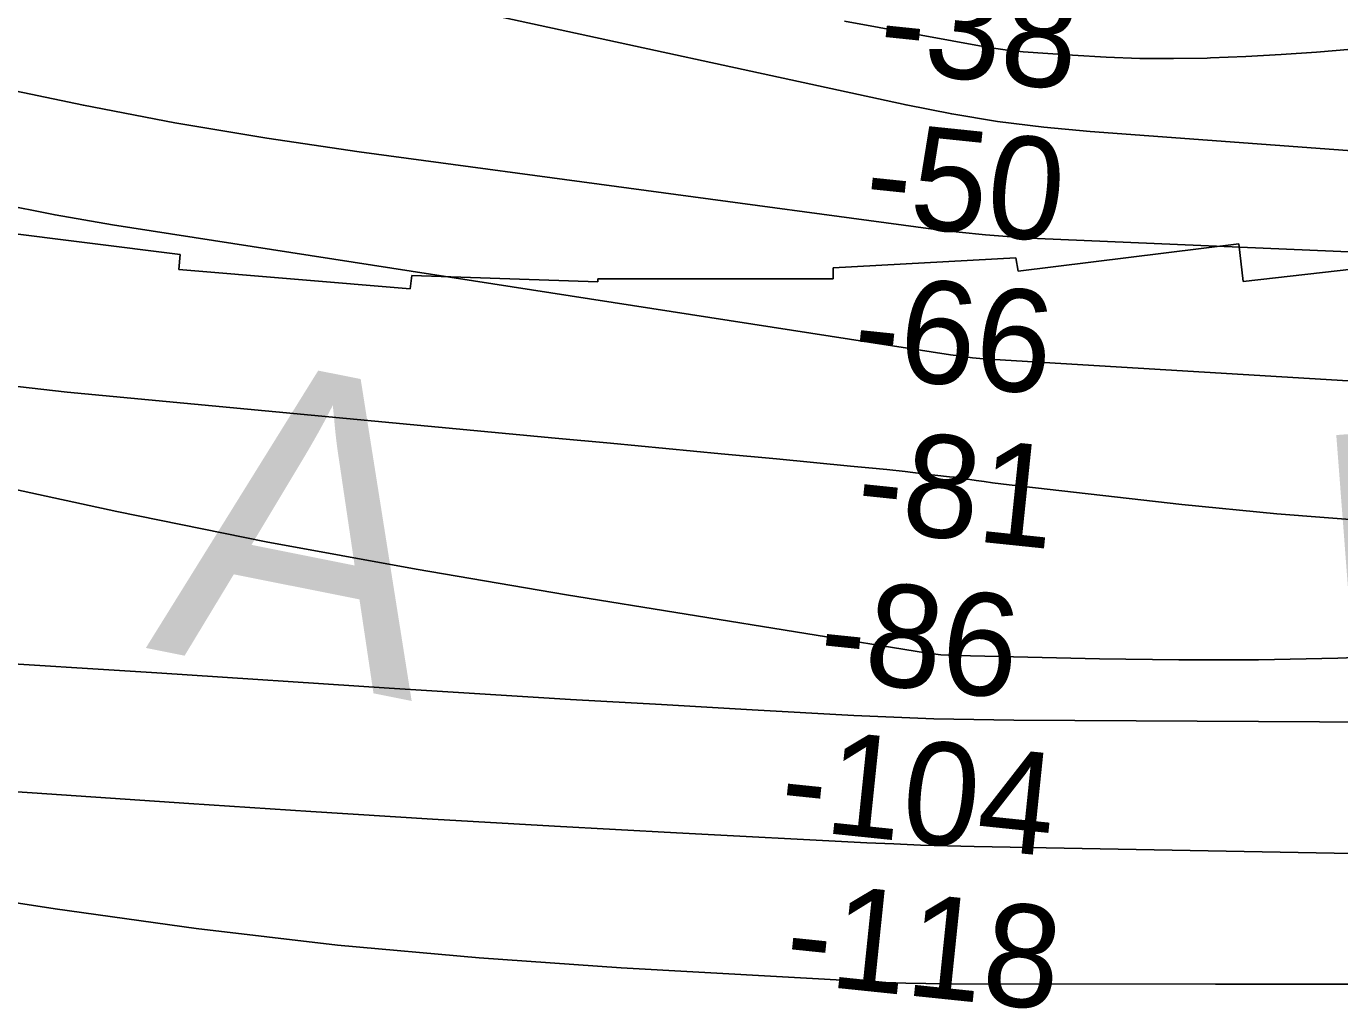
# Model space of a CAD drawing. Extents: x 3625074 to 3663148, y 511451 to 537151.
# Drawn here: x 3637503 to 3638362, y 519251 to 519895 of the extents above; entities that cross this region are included whole.
import ezdxf

# ---------------------------------------------------------------- set-up
doc = ezdxf.new("R2010")
doc.units = 0
for name, color, linetype in [('V-RIVR-IDEN', 7, 'Continuous'), ('V-RIVR-RANG', 7, 'Continuous'), ('V-RRAP-RVMT', 7, 'Continuous'), ('V-TOPO-DPTH', 7, 'Continuous'), ('V-TOPO-MAJR', 7, 'Continuous'), ('V-TOPO-MINR', 7, 'Continuous')]:
    doc.layers.add(name, color=color, linetype=linetype)

msp = doc.modelspace()

# ---------------------------------------------------------------- linework, layer by layer
at = {"layer": 'V-RRAP-RVMT'}
for p, q in [((3637450.83, 519764.54), (3637603.39, 519745.29)), ((3638151.69, 519734.56), (3638295.95, 519752.25)), ((3638295.95, 519752.25), (3638298.79, 519727.74)), ((3637603.39, 519745.29), (3637602.56, 519735.46)), ((3638030.61, 519736.63), (3638150.12, 519743.18)), ((3638150.12, 519743.18), (3638151.69, 519734.56)), ((3638298.79, 519727.74), (3638454.13, 519745.27)), ((3637602.56, 519735.46), (3637753.91, 519723.02)), ((3638030.65, 519729.51), (3638030.61, 519736.63)), ((3637753.91, 519723.02), (3637754.85, 519731.69)), ((3637754.85, 519731.69), (3637876.59, 519727.56)), ((3637876.59, 519727.56), (3637876.62, 519729.52)), ((3637876.62, 519729.52), (3638030.65, 519729.51))]:
    msp.add_line(p, q, dxfattribs=at)
at = {"layer": 'V-TOPO-DPTH'}
for points in [[(3638370.07, 519879.77), (3638346.97, 519877.85), (3638323.86, 519876.2), (3638300.72, 519874.95), (3638277.56, 519873.96), (3638275.41, 519873.89), (3638253.33, 519873.5), (3638231.25, 519873.59), (3638209.19, 519874.39), (3638187.14, 519875.68), (3638155.02, 519878.07), (3638149.05, 519878.61), (3638143.09, 519879.27), (3638137.16, 519880.13), (3638131.25, 519881.11), (3638038.12, 519898.1)], [(3638038.12, 519898.1), (3638131.25, 519881.11), (3638137.16, 519880.13), (3638143.09, 519879.27), (3638149.05, 519878.61), (3638155.02, 519878.07), (3638187.14, 519875.68), (3638209.19, 519874.39), (3638231.25, 519873.59), (3638253.33, 519873.5), (3638275.41, 519873.89), (3638277.56, 519873.96), (3638300.72, 519874.95), (3638323.86, 519876.2), (3638346.97, 519877.85), (3638370.07, 519879.77)]]:
    msp.add_lwpolyline(points, dxfattribs=at)
at = {"layer": 'V-TOPO-MAJR'}
for points in [[(3638396.71, 519811.17), (3638198.69, 519825.78), (3638168.38, 519828.66), (3638138.19, 519832.38), (3638108.19, 519837.38), (3638078.3, 519843.22), (3637510.82, 519966.61)], [(3638829.02, 519436.95), (3638148.92, 519440.74), (3638122.74, 519441.07), (3638096.56, 519441.67), (3638070.39, 519442.65), (3638044.23, 519443.89), (3637977.68, 519447.54), (3637918.26, 519450.88), (3637858.84, 519454.35), (3637799.43, 519457.99), (3637740.03, 519461.76), (3637588.03, 519471.64), (3637546.32, 519474.31), (3637504.61, 519476.93), (3637462.9, 519479.47)]]:
    msp.add_lwpolyline(points, dxfattribs=at)
at = {"layer": 'V-TOPO-MINR'}
for points in [[(3638436.39, 519658.54), (3638136.18, 519676.67), (3638128.93, 519677.21), (3638121.7, 519677.88), (3638114.49, 519678.76), (3638107.29, 519679.77), (3637559.11, 519764.77), (3637521.53, 519771.32), (3637484.15, 519778.81), (3637447.09, 519787.69), (3637410.23, 519797.5), (3637373.79, 519808.77), (3637337.72, 519821.04), (3637302.19, 519834.79), (3637267.03, 519849.55), (3637180.39, 519888.04), (3637102.42, 519923.29)], [(3638866.83, 519725.78), (3638164.39, 519755.89), (3638147.29, 519756.86), (3638130.21, 519758.14), (3638113.17, 519759.88), (3638096.16, 519761.94), (3637720.53, 519812.57), (3637660.15, 519821.5), (3637599.95, 519831.47), (3637540.04, 519842.99), (3637480.3, 519855.53), (3637369.67, 519880.27), (3637365.43, 519881.34), (3637361.24, 519882.57), (3637357.13, 519884.03), (3637353.07, 519885.65), (3637254.82, 519928.01)], [(3638370.07, 519879.77), (3638346.97, 519877.85), (3638323.86, 519876.2), (3638300.72, 519874.95), (3638277.56, 519873.96), (3638275.41, 519873.89), (3638253.33, 519873.5), (3638231.25, 519873.59), (3638209.19, 519874.39), (3638187.14, 519875.68), (3638155.02, 519878.07), (3638149.05, 519878.61), (3638143.09, 519879.27), (3638137.16, 519880.13), (3638131.25, 519881.11), (3638038.12, 519898.1)], [(3638381.99, 519268.05), (3638280.72, 519268.06), (3638104.28, 519268.27), (3638091.24, 519268.39), (3638078.2, 519268.66), (3638065.17, 519269.13), (3638052.15, 519269.75), (3637892, 519278.63), (3637799.05, 519285.16), (3637706.29, 519293.5), (3637613.81, 519304.54), (3637521.52, 519317.4), (3637220.42, 519363.86), (3637193.53, 519368.57), (3637166.81, 519374), (3637140.32, 519380.51), (3637114, 519387.74), (3637053.98, 519405.54), (3636998.14, 519423.23), (3636942.79, 519442.27), (3636888.18, 519463.33), (3636834.06, 519485.74), (3636339.33, 519701.29)], [(3638382.95, 519570.9), (3638320.86, 519575.79), (3638258.84, 519581.89), (3638145.76, 519594.7), (3638140.34, 519595.34), (3638134.93, 519596.03), (3638129.53, 519596.78), (3638124.13, 519597.58), (3638119.97, 519598.22), (3638116.65, 519598.7), (3638113.33, 519599.17), (3638110, 519599.6), (3638106.68, 519600.01), (3638089.59, 519601.99), (3638077.72, 519603.34), (3638065.84, 519604.63), (3638053.95, 519605.85), (3638042.05, 519607.01), (3637993.49, 519611.62), (3637957.31, 519615.05), (3637921.12, 519618.47), (3637884.94, 519621.89), (3637848.76, 519625.3), (3637529.5, 519655.39), (3637489.26, 519659.88)], [(3637464.3, 519598.35), (3637561.87, 519577.31), (3637659.68, 519557.48), (3637757.83, 519539.47), (3637856.22, 519522.66), (3638091.14, 519484.77), (3638096.09, 519484.07), (3638101.05, 519483.52), (3638106.02, 519483.16), (3638111.01, 519482.95), (3638204.95, 519480.78), (3638256.9, 519480.12), (3638308.86, 519480.18), (3638360.79, 519481.33), (3638412.72, 519483.2)], [(3638664.8, 519348.15), (3638122.93, 519358.1), (3638105.37, 519358.51), (3638087.81, 519359.03), (3638070.26, 519359.73), (3638052.71, 519360.55), (3637928.15, 519366.98), (3637848.34, 519371.3), (3637768.54, 519375.89), (3637688.77, 519380.88), (3637609.01, 519386.14), (3637326.72, 519405.45)]]:
    msp.add_lwpolyline(points, dxfattribs=at)

# ---------------------------------------------------------------- texts
at = {"layer": 'V-RIVR-IDEN'}
for s, rotation, p in [('A', 348.7193, (3637580.4, 519488.09)), ('L', 4.37371, (3638353.2, 519426.15))]:
    msp.add_text(s, height=200, rotation=rotation, dxfattribs=at).set_placement(p)
at = {"layer": 'V-RIVR-RANG'}
for s, p in [('-38', (3638058.74, 519866.08)), ('-50', (3638049.49, 519766.51)), ('-66', (3638041.82, 519666.77)), ('-81', (3638044.11, 519565.99)), ('-86', (3638019.64, 519467.99)), ('-104', (3637994.12, 519370.1)), ('-118', (3637997.47, 519269.22))]:
    msp.add_text(s, height=67, rotation=354.07847, dxfattribs=at).set_placement(p)

doc.saveas('drawing.dxf')
